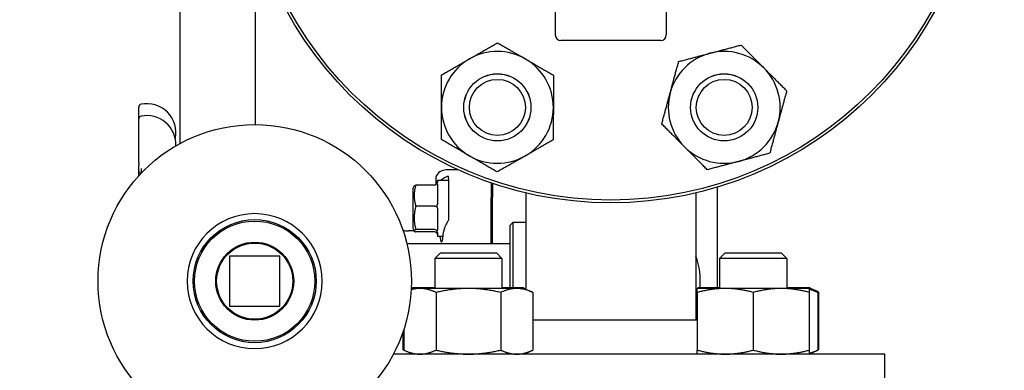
# Model space of a CAD drawing. Header units: inches. Extents: x 24 to 1128, y -69 to 748.
# Tile 346 of 656: x 453.03 to 464.03, y 683.35 to 687.27. Entities that reach past the tile are written whole.
import ezdxf

# ---------------------------------------------------------------- set-up
doc = ezdxf.new("R2010")
doc.units = ezdxf.units.IN
doc.header["$LTSCALE"] = 32
doc.header["$MEASUREMENT"] = 0
doc.layers.add('Dimension (ANSI)', color=7, linetype='Continuous', lineweight=25)
doc.layers.add('Visible (ANSI)', color=7, linetype='Continuous', lineweight=30)
doc.styles.add('Note Text (ANSI)', font='tahoma.ttf')
doc.dimstyles.new('SB Fraction-16 (ANSI)', dxfattribs={"dimscale": 32, "dimtxt": 0.125, "dimasz": 0.098425, "dimexe": 0.125, "dimexo": 0.0625, "dimgap": 0.031496, "dimtad": 0, "dimtih": 1, "dimtoh": 1, "dimdec": 4, "dimrnd": 1e-08, "dimzin": 0, "dimdsep": 46, "dimlunit": 5, "dimtxsty": 'Note Text (ANSI)', "dimcen": 0.09, "dimdle": 0.393701, "dimclrd": 256, "dimclre": 256, "dimclrt": 256, "dimadec": 0, "dimazin": 3, "dimtfac": 0.96, "dimtofl": 0, "dimtmove": 0, "dimatfit": 3, "dimfxl": 1, "dimfrac": 2, "dimtolj": 1, "dimtzin": 12, "dimlwd": -1, "dimlwe": -1, "dimarcsym": 0})

# ---------------------------------------------------------------- blocks, each defined once
blk = doc.blocks.new('*D18')
at = {"layer": 'Defpoints', "color": 0, "transparency": 16777216}
for p in [(468.781, 692.669), (316.974, 544.669), (468.781, 544.669)]:
    blk.add_point(p, dxfattribs=at)
at = {"layer": 'Dimension (ANSI)', "transparency": 16777216}
for p, q in [((466.781, 692.669), (312.974, 692.669)), ((316.974, 689.519), (316.974, 626.768)), ((316.974, 547.818), (316.974, 620.569)), ((466.781, 544.669), (312.974, 544.669))]:
    blk.add_line(p, q, dxfattribs=at)
for points in [[(316.449, 689.519), (317.499, 689.519), (316.974, 692.669)], [(316.449, 547.818), (317.499, 547.818), (316.974, 544.669)]]:
    blk.add_solid(points, dxfattribs=at)
at = {"layer": 'Dimension (ANSI)', "transparency": 16777216, "insert": (312.872, 625.76), "char_height": 4, "attachment_point": 1, "style": 'Note Text (ANSI)'}
blk.add_mtext('\\A1;148', dxfattribs=at)

msp = doc.modelspace()

# ---------------------------------------------------------------- linework, layer by layer
at = {"layer": 'Visible (ANSI)'}
for p, q in [((459.01542, 687.67279), (459.01542, 687.10029)), ((460.25542, 687.67279), (460.25542, 687.10029)), ((454.82542, 685.88746), (454.82542, 687.55529)), ((455.66542, 686.09814), (455.66542, 687.55529)), ((460.19292, 687.03779), (459.07792, 687.03779)), ((454.36292, 686.16104), (454.36292, 686.29386)), ((454.36292, 685.67531), (454.36292, 686.16104)), ((454.36292, 685.67531), (454.36292, 685.64718)), ((454.36292, 685.58265), (454.36292, 685.64718)), ((454.36292, 685.52522), (454.36292, 685.58265)), ((454.39417, 685.55871), (454.39417, 685.60507)), ((457.68056, 685.51007), (457.68056, 685.42533)), ((457.93066, 685.59154), (457.79744, 685.59154)), ((457.82292, 685.49588), (457.82292, 685.52307)), ((457.42292, 685.37904), (457.43902, 685.41125)), ((457.66667, 685.42192), (457.45788, 685.42192)), ((457.69792, 685.47279), (457.69792, 685.45234)), ((457.82292, 685.47279), (457.69792, 685.47279)), ((457.69792, 685.43319), (457.69792, 685.21003)), ((457.82292, 685.49588), (457.82292, 685.44181)), ((457.82292, 685.42637), (457.82292, 685.28035)), ((458.29792, 685.44565), (458.29792, 685.2825)), ((458.31354, 685.44033), (458.31354, 685.2825)), ((460.82292, 685.39741), (460.82292, 684.27179)), ((457.42292, 685.37904), (457.42292, 684.94154)), ((458.29792, 684.76779), (458.29792, 685.2825)), ((458.31354, 684.76779), (458.31354, 685.2825)), ((458.68542, 685.33367), (458.68542, 684.25933)), ((460.58542, 685.33367), (460.58542, 683.91279)), ((457.66667, 685.18545), (457.45788, 685.18545)), ((457.69792, 685.16488), (457.69792, 684.91798)), ((458.51042, 684.97279), (458.54167, 685.00404)), ((458.51042, 684.27179), (458.51042, 684.97279)), ((458.54167, 685.00404), (458.54167, 684.27179)), ((458.68542, 685.00404), (458.54167, 685.00404)), ((457.43056, 684.90861), (457.37715, 684.90861)), ((457.42292, 684.94154), (457.43902, 684.90934)), ((457.66667, 684.92382), (457.45788, 684.92382)), ((457.66667, 684.89866), (457.45788, 684.89866)), ((457.69792, 684.89198), (457.69792, 684.84779)), ((457.76214, 684.84779), (457.69792, 684.84779)), ((457.35686, 684.76779), (458.51042, 684.76779)), ((455.37792, 684.62815), (455.37792, 684.06815)), ((455.93792, 684.62815), (455.37792, 684.62815)), ((455.93792, 684.06815), (455.93792, 684.62815)), ((457.73193, 684.66279), (457.66943, 684.60029)), ((457.73193, 684.66279), (458.35693, 684.66279)), ((458.35693, 684.66279), (458.41943, 684.60029)), ((460.91391, 684.66279), (460.85141, 684.60029)), ((460.91391, 684.66279), (461.53891, 684.66279)), ((461.53891, 684.66279), (461.60141, 684.60029)), ((458.41943, 684.60029), (457.66943, 684.60029)), ((457.66943, 684.60029), (457.66943, 684.26679)), ((458.41943, 684.60029), (458.41943, 684.26679)), ((461.60141, 684.60029), (460.85141, 684.60029)), ((460.85141, 684.60029), (460.85141, 684.26679)), ((461.60141, 684.60029), (461.60141, 684.26679)), ((457.41943, 684.26679), (457.40572, 684.2604)), ((457.41059, 684.27179), (457.40616, 684.26972)), ((457.49432, 684.27179), (457.41059, 684.27179)), ((457.50316, 684.26679), (457.41943, 684.26679)), ((457.66943, 684.27179), (457.49432, 684.27179)), ((458.04443, 684.26679), (457.50316, 684.26679)), ((457.68358, 684.2217), (457.68358, 683.57788)), ((458.58569, 684.26679), (458.04443, 684.26679)), ((458.40527, 684.2217), (458.40527, 683.57788)), ((458.57686, 684.27179), (458.41943, 684.27179)), ((458.66059, 684.27179), (458.57686, 684.27179)), ((458.66943, 684.26679), (458.58569, 684.26679)), ((458.66059, 684.27179), (458.68542, 684.26021)), ((458.66943, 684.26679), (458.76612, 684.2217)), ((458.76612, 684.2217), (458.76612, 683.57788)), ((460.61025, 684.27179), (460.58542, 684.26021)), ((460.60141, 684.26679), (460.58542, 684.25933)), ((460.91391, 684.26679), (460.60141, 684.26679)), ((460.60141, 684.2217), (460.60141, 683.57788)), ((460.69398, 684.27179), (460.61025, 684.27179)), ((460.85141, 684.27179), (460.69398, 684.27179)), ((461.53891, 684.26679), (460.91391, 684.26679)), ((461.22641, 684.2217), (461.22641, 683.57788)), ((461.85141, 684.26679), (461.53891, 684.26679)), ((461.77651, 684.27179), (461.60141, 684.27179)), ((461.86025, 684.27179), (461.77651, 684.27179)), ((461.85141, 684.26679), (461.9481, 684.2217)), ((461.85141, 684.2217), (461.85141, 683.57788)), ((461.86025, 684.27179), (461.95693, 684.2267)), ((461.9481, 684.2217), (461.9481, 683.57788)), ((461.95693, 684.2267), (461.95693, 683.58288)), ((455.37792, 684.06815), (455.93792, 684.06815)), ((460.60141, 683.91279), (458.76612, 683.91279)), ((457.3139, 683.78228), (457.3139, 683.58288)), ((457.32274, 683.80884), (457.32274, 683.57788)), ((462.69542, 683.53279), (457.20636, 683.53279)), ((457.32274, 683.57876), (457.3139, 683.58288)), ((457.41943, 683.53279), (457.32274, 683.57788)), ((458.66943, 683.53279), (458.76612, 683.57788)), ((461.85141, 683.53279), (461.9481, 683.57788)), ((461.9481, 683.57876), (461.95693, 683.58288)), ((462.69542, 682.78279), (462.69542, 683.53279))]:
    msp.add_line(p, q, dxfattribs=at)
for centre, radius in [((459.63542, 689.34779), 4.125), ((459.63542, 689.34779), 4.09375), ((458.36874, 686.28975), 0.37513), ((458.36874, 686.28975), 0.375), ((458.36874, 686.28975), 0.3125), ((460.9021, 686.28975), 0.37513), ((460.9021, 686.28975), 0.375), ((460.9021, 686.28975), 0.3125), ((455.65792, 684.34815), 1.75), ((455.65792, 684.34815), 0.6875), ((455.65792, 684.34815), 0.67188), ((455.65792, 684.34815), 0.43563), ((455.65792, 684.34815), 0.42529)]:
    msp.add_circle(centre, radius, dxfattribs=at)
for centre, radius, start, end in [((459.07792, 687.10029), 0.0625, 180, 270), ((460.19292, 687.10029), 0.0625, 270, 0), ((458.36874, 686.28975), 0.625, 119.836782, 179.836782), ((458.36874, 686.28975), 0.625, 59.836782, 119.836782), ((458.36874, 686.28975), 0.625, 359.836782, 59.836782), ((460.9021, 686.28975), 0.625, 104.836782, 164.836782), ((460.9021, 686.28975), 0.625, 44.836782, 104.836782), ((460.9021, 686.28975), 0.625, 344.836782, 44.836782), ((460.9021, 686.28975), 0.625, 164.836782, 224.836782), ((454.39417, 686.29386), 0.03125, 101.536959, 180), ((454.45292, 686.00604), 0.325, 348.209299, 101.536959), ((458.36874, 686.28975), 0.625, 179.836782, 239.836782), ((458.36874, 686.28975), 0.625, 299.836782, 359.836782), ((454.39417, 686.16104), 0.03125, 101.536959, 180), ((454.45292, 685.87322), 0.325, 357.785109, 101.536959), ((460.9021, 686.28975), 0.625, 284.836782, 344.836782), ((460.9021, 686.28975), 0.625, 224.836782, 284.836782), ((458.36874, 686.28975), 0.625, 239.836782, 299.836782), ((454.39417, 685.58265), 0.03125, 180, 240), ((454.36292, 685.52853), 0.03125, 43.053908, 60), ((455.65792, 684.34815), 0.7542, 0, 180), ((457.37715, 685.09611), 0.1875, 249.571249, 270), ((457.43056, 685.15861), 0.25, 270, 272.01441), ((459.82292, 684.34779), 0.8125, 354.632795, 20.205224), ((455.65792, 684.34815), 0.7542, 180, 0), ((457.37715, 683.59947), 0.1875, 109.715376, 110.52326)]:
    msp.add_arc(centre, radius, start, end, dxfattribs=at)
for centre, major_axis, ratio, start_param, end_param in [((457.7984, 685.46606), (-0.08906, 0.08906), 0.99243251, 5.50158524, 6.71403506), ((457.66667, 685.45462), (0, -0.0327), 0.95555331, 0, 1.22414955), ((457.66667, 685.1886), (0.03125, 0), 0.10063878, 4.71238898, 5.93653853), ((457.66667, 684.89426), (0.03125, 0), 0.94587531, 0.34664678, 1.57079633), ((457.66667, 684.86596), (0, 0.0327), 0.95555331, 5.05903576, 6.28318531), ((457.744, 685.16029), (0, 0.375), 0.08748866, 2.62304548, 3.93959873)]:
    msp.add_ellipse(centre, major_axis=major_axis, ratio=ratio, start_param=start_param, end_param=end_param, dxfattribs=at)
for points, weights in [([(458.05778, 686.8319), (458.20305, 686.91522), (458.37079, 687.01143)], [1, 1.0379548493, 1]), ([(458.37079, 687.01143), (458.53798, 686.91427), (458.68278, 686.83012)], [1, 1.0379548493, 1]), ([(460.74206, 686.89391), (460.90394, 686.93679), (461.09087, 686.98631)], [1, 1.0379548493, 1]), ([(461.09087, 686.98631), (461.22722, 686.84919), (461.3453, 686.73043)], [1, 1.0379548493, 1]), ([(457.74477, 686.65237), (457.91251, 686.74858), (458.05778, 686.8319)], [1, 1.0379548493, 1]), ([(458.68278, 686.83012), (458.82757, 686.74598), (458.99476, 686.64881)], [1, 1.0379548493, 1]), ([(460.39325, 686.80151), (460.58017, 686.85103), (460.74206, 686.89391)], [1, 1.0379548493, 1]), ([(460.29886, 686.45323), (460.34266, 686.61487), (460.39325, 686.80151)], [1, 1.0379548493, 1]), ([(461.3453, 686.73043), (461.46338, 686.61168), (461.59973, 686.47455)], [1, 1.0379548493, 1]), ([(457.74374, 686.29153), (457.74422, 686.459), (457.74477, 686.65237)], [1, 1.0379548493, 1]), ([(458.99476, 686.64881), (458.99421, 686.45544), (458.99373, 686.28797)], [1, 1.0379548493, 1]), ([(460.20447, 686.10495), (460.25506, 686.29159), (460.29886, 686.45323)], [1, 1.0379548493, 1]), ([(461.59973, 686.47455), (461.54915, 686.28791), (461.50534, 686.12627)], [1, 1.0379548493, 1]), ([(457.74271, 685.93069), (457.74326, 686.12406), (457.74374, 686.29153)], [1, 1.0379548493, 1]), ([(458.99373, 686.28797), (458.99326, 686.1205), (458.99271, 685.92713)], [1, 1.0379548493, 1]), ([(460.4589, 685.84907), (460.34082, 685.96782), (460.20447, 686.10495)], [1, 1.0379548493, 1]), ([(461.50534, 686.12627), (461.46154, 685.96463), (461.41096, 685.77799)], [1, 1.0379548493, 1]), ([(458.0547, 685.74938), (457.9099, 685.83352), (457.74271, 685.93069)], [1, 1.0379548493, 1]), ([(458.99271, 685.92713), (458.82496, 685.83092), (458.67969, 685.7476)], [1, 1.0379548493, 1]), ([(460.71333, 685.59319), (460.57698, 685.73031), (460.4589, 685.84907)], [1, 1.0379548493, 1]), ([(458.36668, 685.56806), (458.19949, 685.66523), (458.0547, 685.74938)], [1, 1.0379548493, 1]), ([(458.67969, 685.7476), (458.53442, 685.66427), (458.36668, 685.56806)], [1, 1.0379548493, 1]), ([(461.41096, 685.77799), (461.22403, 685.72847), (461.06214, 685.68559)], [1, 1.0379548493, 1]), ([(461.06214, 685.68559), (460.90026, 685.6427), (460.71333, 685.59319)], [1, 1.0379548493, 1]), ([(457.45788, 685.42192), (457.4218, 685.30368), (457.45788, 685.18545)], [1.04422863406, 1.20577136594, 1.04422863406]), ([(457.43902, 685.41125), (457.4415, 685.41621), (457.45788, 685.42192)], [1.12285543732, 1.11183872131, 1.04422863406]), ([(457.82292, 685.28035), (457.82292, 685.15404), (457.82292, 685.02919)], [0.999993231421, 0.999912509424, 0.999914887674]), ([(457.45788, 685.18545), (457.4218, 685.05464), (457.45788, 684.92382)], [1.04422863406, 1.20577136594, 1.04422863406]), ([(457.45788, 684.92382), (457.4218, 684.91124), (457.45788, 684.89866)], [1.04422863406, 1.20577136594, 1.04422863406]), ([(457.50316, 684.26679), (457.45538, 684.26679), (457.40532, 684.25284)], [1, 1.02130924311, 1.01869090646]), ([(457.49432, 684.27179), (457.4655, 684.27179), (457.43619, 684.26679)], [1, 1.012746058, 1.01693131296]), ([(457.55246, 684.26679), (457.52314, 684.27179), (457.49432, 684.27179)], [1.01693131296, 1.012746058, 1]), ([(457.68358, 684.2217), (457.5869, 684.26679), (457.50316, 684.26679)], [1, 1.0379548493, 1]), ([(458.04443, 684.26679), (457.87696, 684.26679), (457.68358, 684.2217)], [1, 1.0379548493, 1]), ([(458.40527, 684.2217), (458.2119, 684.26679), (458.04443, 684.26679)], [1, 1.0379548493, 1]), ([(458.58569, 684.26679), (458.50196, 684.26679), (458.40527, 684.2217)], [1, 1.0379548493, 1]), ([(458.57686, 684.27179), (458.54804, 684.27179), (458.51872, 684.26679)], [1, 1.012746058, 1.01693131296]), ([(458.63499, 684.26679), (458.60568, 684.27179), (458.57686, 684.27179)], [1.01693131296, 1.012746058, 1]), ([(458.76612, 684.2217), (458.66943, 684.26679), (458.58569, 684.26679)], [1, 1.0379548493, 1]), ([(460.60141, 684.25651), (460.59347, 684.25459), (460.58542, 684.25231)], [1.01895290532, 1.01907558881, 1.01858442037]), ([(460.60141, 684.2217), (460.60141, 684.26679), (460.60141, 684.26679)], [1, 1.0379548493, 1]), ([(460.91391, 684.26679), (460.76888, 684.26679), (460.60141, 684.2217)], [1, 1.0379548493, 1]), ([(460.69398, 684.27179), (460.66516, 684.27179), (460.63585, 684.26679)], [1, 1.012746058, 1.01693131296]), ([(460.75211, 684.26679), (460.7228, 684.27179), (460.69398, 684.27179)], [1.01693131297, 1.012746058, 1]), ([(461.22641, 684.2217), (461.05894, 684.26679), (460.91391, 684.26679)], [1, 1.0379548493, 1]), ([(461.53891, 684.26679), (461.39388, 684.26679), (461.22641, 684.2217)], [1, 1.0379548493, 1]), ([(461.85141, 684.2217), (461.68394, 684.26679), (461.53891, 684.26679)], [1, 1.0379548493, 1]), ([(461.77651, 684.27179), (461.74769, 684.27179), (461.71838, 684.26679)], [1, 1.012746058, 1.01693131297]), ([(461.83465, 684.26679), (461.80533, 684.27179), (461.77651, 684.27179)], [1.01693131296, 1.012746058, 1]), ([(461.85141, 684.26679), (461.85141, 684.26679), (461.85141, 684.2217)], [1, 1.0379548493, 1]), ([(461.9481, 684.2217), (461.89712, 684.24548), (461.85141, 684.25651)], [1, 1.01965956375, 1.01895290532]), ([(461.95693, 684.2267), (461.90886, 684.24912), (461.86557, 684.26019)], [1, 1.01851774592, 1.01896629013]), ([(457.3139, 683.58288), (457.31835, 683.5808), (457.32274, 683.57883)], [1, 1.00168421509, 1.00321895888]), ([(457.32274, 683.57788), (457.41943, 683.53279), (457.50316, 683.53279)], [1, 1.0379548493, 1]), ([(457.50316, 683.53279), (457.5869, 683.53279), (457.68358, 683.57788)], [1, 1.0379548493, 1]), ([(457.68358, 683.57788), (457.87696, 683.53279), (458.04443, 683.53279)], [1, 1.0379548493, 1]), ([(458.04443, 683.53279), (458.2119, 683.53279), (458.40527, 683.57788)], [1, 1.0379548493, 1]), ([(458.40527, 683.57788), (458.50196, 683.53279), (458.58569, 683.53279)], [1, 1.0379548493, 1]), ([(458.58569, 683.53279), (458.66943, 683.53279), (458.76612, 683.57788)], [1, 1.0379548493, 1]), ([(460.60141, 683.53279), (460.60141, 683.53279), (460.60141, 683.57788)], [1, 1.0379548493, 1]), ([(460.60141, 683.57788), (460.76888, 683.53279), (460.91391, 683.53279)], [1, 1.0379548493, 1]), ([(460.91391, 683.53279), (461.05894, 683.53279), (461.22641, 683.57788)], [1, 1.0379548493, 1]), ([(461.22641, 683.57788), (461.39388, 683.53279), (461.53891, 683.53279)], [1, 1.0379548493, 1]), ([(461.53891, 683.53279), (461.68394, 683.53279), (461.85141, 683.57788)], [1, 1.0379548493, 1]), ([(461.85141, 683.57788), (461.85141, 683.53279), (461.85141, 683.53279)], [1, 1.0379548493, 1]), ([(461.85141, 683.54307), (461.89712, 683.5541), (461.9481, 683.57788)], [1.01895290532, 1.01965956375, 1]), ([(461.9481, 683.57883), (461.95249, 683.5808), (461.95693, 683.58288)], [1.00321895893, 1.00168421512, 1])]:
    msp.add_rational_spline(points, weights, degree=2, dxfattribs=at)
for points in [[(457.68056, 685.51007), (457.68056, 685.49042), (457.68339, 685.47031), (457.68817, 685.45177)], [(457.69606, 685.44351), (457.69743, 685.44673), (457.69792, 685.44977), (457.69792, 685.45234)], [(457.69792, 685.43319), (457.69792, 685.43671), (457.69743, 685.44029), (457.69606, 685.44351)], [(457.82292, 685.44181), (457.82269, 685.43684), (457.82269, 685.43168), (457.82292, 685.42637)], [(457.69606, 685.18753), (457.69743, 685.19512), (457.69792, 685.20289), (457.69792, 685.21003)], [(457.69792, 685.16488), (457.69792, 685.17211), (457.69743, 685.17993), (457.69606, 685.18753)], [(457.69606, 684.90431), (457.69743, 684.90868), (457.69792, 684.91341), (457.69792, 684.91798)], [(457.69792, 684.89198), (457.69792, 684.89569), (457.69743, 684.89994), (457.69606, 684.90431)], [(457.69606, 684.87707), (457.69743, 684.87385), (457.69792, 684.87081), (457.69792, 684.86824)], [(457.72774, 684.83459), (457.7271, 684.83875), (457.72642, 684.84315), (457.72571, 684.84779)]]:
    msp.add_open_spline(points, degree=3, dxfattribs=at)
for points, knots in [([(457.74052, 685.47279), (457.75048, 685.48632), (457.76325, 685.49721), (457.78923, 685.51266), (457.80547, 685.51928), (457.82292, 685.52307)], [0.723886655, 0.723886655, 0.723886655, 0.723886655, 0.911661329, 0.911661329, 1.08359589, 1.08359589, 1.08359589, 1.08359589]), ([(457.82292, 685.02919), (457.81538, 685.01839), (457.80863, 685.00736), (457.79285, 684.97924), (457.78363, 684.95962), (457.77201, 684.92589), (457.7686, 684.91148), (457.76749, 684.89849)], [1.39731378, 1.39731378, 1.39731378, 1.39731378, 1.493568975, 1.493568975, 1.663868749, 1.663868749, 1.798817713, 1.798817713, 1.798817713, 1.798817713])]:
    msp.add_open_spline(points, degree=3, knots=knots, dxfattribs=at)

# ---------------------------------------------------------------- dimensions: what is measured, and where the dimension line sits
at = {"layer": 'Dimension (ANSI)'}
dim = msp.add_linear_dim(base=(316.97435, 544.66853), p1=(468.78063, 692.66853), p2=(468.78063, 544.66853), angle=90, dimstyle='SB Fraction-16 (ANSI)', override={"dimgap": 0.031496, "dimdec": 4, "dimtol": 0, "dimlim": 0, "dimtp": 0, "dimtm": 0, "dimtdec": 2, "dimatfit": 1}, dxfattribs=at)
dim.commit()
dim.dimension.update_dxf_attribs({"geometry": '*D18', "text_midpoint": (316.97435, 623.66853), "dimtype": 160})

doc.saveas('drawing.dxf')
